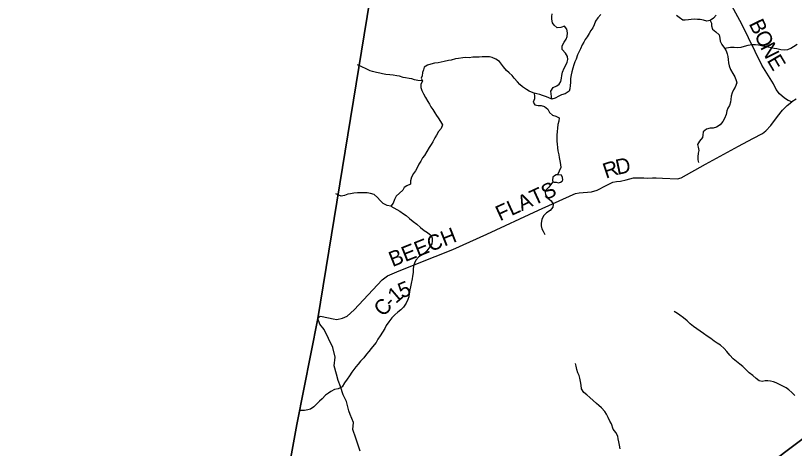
# Model space of a CAD drawing. Extents: x 1578669 to 1989827, y 208020 to 553079.
# Drawn here: x 1716333 to 1731603, y 410463 to 418953 of the extents above; entities that cross this region are included whole.
import ezdxf

# ---------------------------------------------------------------- set-up
doc = ezdxf.new("R2010")
doc.units = 0
for name, color, linetype in [('GM_X_Adjacent_County', 7, 'Continuous'), ('GM_X_County', 7, 'Continuous'), ('GM_X_County_Road', 7, 'Continuous'), ('GM_X_County_Road_Text', 7, 'Continuous'), ('GM_X_Minor_Lake', 7, 'Continuous'), ('GM_X_Minor_River', 7, 'Continuous'), ('GM_X_Township', 7, 'Continuous')]:
    doc.layers.add(name, color=color, linetype=linetype)

msp = doc.modelspace()

# ---------------------------------------------------------------- linework, layer by layer
at = {"layer": 'GM_X_Adjacent_County'}
msp.add_lwpolyline([(1723331, 419580), (1722260, 413009), (1721849, 410931), (1720223, 401979), (1719425, 397707), (1718383, 392946), (1718205, 391923), (1717252, 387345), (1717230, 387237), (1716944, 385616), (1715243, 385199)], dxfattribs=at)
at = {"layer": 'GM_X_County'}
msp.add_lwpolyline([(1719425, 397707), (1720223, 401979), (1721849, 410931), (1722260, 413009), (1723331, 419580)], dxfattribs=at)
at = {"layer": 'GM_X_County_Road'}
for points in [[(1731640, 417315), (1731553, 417263), (1731480, 417286), (1731408, 417332), (1731312, 417419), (1731244, 417504), (1731195, 417615), (1730967, 417979), (1730569, 418787), (1729898, 420029)], [(1722260, 413009), (1722307, 413058), (1722347, 413052), (1722562, 413003), (1722632, 412995), (1722745, 413021), (1722833, 413056), (1722973, 413184), (1723518, 413769), (1723626, 413850), (1723855, 413944), (1724558, 414229), (1724907, 414363), (1725575, 414665), (1726584, 415134), (1727268, 415444), (1727311, 415462), (1727382, 415473), (1727626, 415498), (1727739, 415530), (1727912, 415619), (1728041, 415685), (1728112, 415698), (1728195, 415708), (1728302, 415733), (1728447, 415773), (1728531, 415773), (1728649, 415769), (1728723, 415764), (1728821, 415767), (1728890, 415770), (1729014, 415762), (1729308, 415753), (1729381, 415773), (1729861, 416036), (1730507, 416392), (1730789, 416539), (1730976, 416637), (1731045, 416692), (1731138, 416796), (1731273, 416975), (1731371, 417097), (1731463, 417191), (1731553, 417263)], [(1723088, 410412), (1723002, 410667), (1722948, 410837), (1722958, 410974), (1722895, 411126), (1722869, 411202), (1722823, 411384), (1722757, 411517), (1722701, 411677), (1722659, 411795), (1722627, 411917), (1722579, 412084), (1722601, 412251), (1722550, 412444), (1722386, 412793), (1722299, 412898), (1722260, 413009)]]:
    msp.add_lwpolyline(points, dxfattribs=at)
at = {"layer": 'GM_X_Minor_Lake'}
for points in [[(1726959, 415832), (1726929, 415832), (1726897, 415812), (1726867, 415782), (1726861, 415726), (1726867, 415693), (1726889, 415684), (1726933, 415684), (1726979, 415672), (1727019, 415682), (1727051, 415706), (1727061, 415732), (1727059, 415780), (1727039, 415822)], [(1727039, 415822), (1726959, 415832)]]:
    msp.add_lwpolyline(points, dxfattribs=at)
at = {"layer": 'GM_X_Minor_River'}
for points in [[(1727808, 418976), (1727750, 418908), (1727704, 418841), (1727678, 418769), (1727648, 418715), (1727614, 418663), (1727576, 418600), (1727538, 418534), (1727502, 418482), (1727472, 418428), (1727442, 418376), (1727408, 418301), (1727382, 418245), (1727353, 418183), (1727323, 418099), (1727301, 418047), (1727281, 417984), (1727259, 417920), (1727239, 417846), (1727225, 417788), (1727215, 417716), (1727211, 417641), (1727209, 417583), (1727201, 417519), (1727189, 417469), (1727111, 417415), (1727039, 417396), (1726985, 417370), (1726915, 417330), (1726849, 417316), (1726776, 417348), (1726724, 417366), (1726664, 417386), (1726610, 417402), (1726550, 417420), (1726500, 417434), (1726450, 417450), (1726400, 417472), (1726348, 417504), (1726273, 417552), (1726219, 417598), (1726171, 417652), (1726111, 417726), (1726067, 417780), (1726013, 417828), (1725961, 417874), (1725897, 417944), (1725861, 417998), (1725819, 418050), (1725748, 418100), (1725674, 418130), (1725622, 418144), (1725552, 418144), (1725482, 418142), (1725424, 418138), (1725352, 418138), (1725299, 418134), (1725229, 418126), (1725161, 418128), (1725101, 418125), (1725019, 418113), (1724961, 418101), (1724875, 418081), (1724823, 418071), (1724738, 418053), (1724618, 418028), (1724544, 418016)], [(1726849, 417316), (1726830, 417472), (1726873, 417539), (1726943, 417577), (1726993, 417607), (1727025, 417657), (1727039, 417723), (1727043, 417779), (1727055, 417844), (1727089, 417918), (1727129, 417992), (1727149, 418042), (1727159, 418094), (1727151, 418149), (1727113, 418215), (1727051, 418287), (1727047, 418359), (1727091, 418433), (1727131, 418489), (1727147, 418542), (1727151, 418614), (1727141, 418688), (1727095, 418748), (1727025, 418716), (1726953, 418710), (1726891, 418762), (1726860, 418812), (1726848, 418884), (1726848, 418936), (1726852, 418988)], [(1729644, 418882), (1729578, 418878), (1729526, 418870), (1729464, 418862), (1729413, 418864), (1729343, 418914), (1729289, 418954)], [(1730071, 418961), (1730017, 418901), (1729948, 418855), (1729886, 418843), (1729822, 418863), (1729754, 418875), (1729700, 418878), (1729644, 418882)], [(1729948, 418855), (1729979, 418805), (1729979, 418751), (1729995, 418686), (1730065, 418636), (1730125, 418574), (1730141, 418508), (1730147, 418452), (1730179, 418384), (1730235, 418314), (1730265, 418264), (1730287, 418205), (1730299, 418147), (1730303, 418089), (1730313, 418027), (1730327, 417965), (1730351, 417895), (1730395, 417817), (1730435, 417752), (1730464, 417682), (1730472, 417632), (1730439, 417548), (1730411, 417498), (1730383, 417440), (1730361, 417369), (1730355, 417307), (1730349, 417251), (1730329, 417189), (1730297, 417135), (1730277, 417082), (1730263, 417012), (1730235, 416932), (1730201, 416876), (1730145, 416809), (1730077, 416761), (1730013, 416745), (1729949, 416743), (1729878, 416723), (1729812, 416675), (1729808, 416610), (1729804, 416560), (1729744, 416492), (1729706, 416426), (1729714, 416370), (1729728, 416305), (1729718, 416253), (1729710, 416179), (1729712, 416125), (1729720, 416073)], [(1730235, 418314), (1730347, 418332), (1730419, 418336), (1730492, 418324), (1730556, 418334), (1730622, 418352), (1730694, 418369), (1730770, 418383), (1730842, 418383), (1730898, 418377), (1730956, 418363), (1731009, 418351), (1731081, 418339), (1731151, 418325), (1731209, 418315), (1731259, 418305), (1731335, 418289), (1731403, 418279), (1731475, 418288), (1731530, 418314), (1731584, 418346), (1731658, 418394)], [(1724544, 418016), (1724474, 418002), (1724408, 417982), (1724346, 417940), (1724334, 417890), (1724312, 417833), (1724304, 417773), (1724286, 417723), (1724308, 417671), (1724276, 417601), (1724278, 417539), (1724296, 417486), (1724330, 417420), (1724370, 417346), (1724414, 417270), (1724446, 417216), (1724474, 417164), (1724512, 417108), (1724554, 417046), (1724586, 416994), (1724620, 416944), (1724664, 416875), (1724706, 416807), (1724674, 416735), (1724626, 416677), (1724584, 416605), (1724554, 416554), (1724516, 416476), (1724482, 416424), (1724440, 416364), (1724394, 416289), (1724350, 416211), (1724314, 416161), (1724276, 416095), (1724242, 416036), (1724214, 415982), (1724171, 415908), (1724137, 415854), (1724095, 415786), (1724079, 415711), (1724073, 415643), (1724003, 415611), (1723953, 415579), (1723925, 415529), (1723793, 415412), (1723759, 415344), (1723735, 415272), (1723691, 415215), (1723620, 415225), (1723542, 415269), (1723484, 415323), (1723430, 415386), (1723362, 415444), (1723290, 415462), (1723224, 415473), (1723160, 415477), (1723091, 415475), (1723037, 415473), (1722965, 415467), (1722897, 415459), (1722847, 415453), (1722779, 415425), (1722715, 415408), (1722611, 415455)], [(1724308, 417671), (1724221, 417679), (1724157, 417695), (1724103, 417709), (1724053, 417717), (1723981, 417731), (1723931, 417741), (1723861, 417763), (1723807, 417773), (1723739, 417782), (1723670, 417788), (1723594, 417798), (1723530, 417810), (1723472, 417824), (1723410, 417838), (1723334, 417858), (1723284, 417872), (1723209, 417910), (1723036, 417989)], [(1726500, 417434), (1726508, 417367), (1726504, 417317), (1726484, 417251), (1726514, 417199), (1726582, 417191), (1726636, 417187), (1726702, 417171), (1726768, 417117), (1726800, 417051), (1726861, 417001), (1726927, 416979), (1726991, 416947), (1726981, 416879), (1726965, 416815), (1726957, 416746), (1726949, 416676), (1726945, 416608), (1726943, 416544), (1726945, 416484), (1726951, 416434), (1726959, 416359), (1726967, 416301), (1726983, 416221), (1726993, 416169), (1727005, 416105), (1727017, 416033), (1727021, 415970), (1726959, 415832)], [(1726867, 415693), (1726785, 415589), (1726744, 415539), (1726718, 415487), (1726722, 415437), (1726769, 415372), (1726837, 415322), (1726875, 415256), (1726869, 415192), (1726811, 415128), (1726745, 415084), (1726686, 415023), (1726652, 414953), (1726636, 414883), (1726640, 414827), (1726654, 414771), (1726676, 414721), (1726712, 414658)], [(1723691, 415215), (1723811, 415151), (1723867, 415115), (1723937, 415067), (1723989, 415029), (1724055, 414971), (1724129, 414915), (1724202, 414861), (1724274, 414795), (1724344, 414737), (1724410, 414695), (1724478, 414641), (1724502, 414585), (1724504, 414531), (1724492, 414477), (1724456, 414414), (1724396, 414338), (1724316, 414266), (1724240, 414218), (1724182, 414157), (1724152, 414099), (1724138, 414039), (1724130, 413977), (1724126, 413915), (1724116, 413844), (1724108, 413790), (1724092, 413696), (1724073, 413632), (1724063, 413574), (1724053, 413507), (1724041, 413439), (1724023, 413387), (1723993, 413315), (1723939, 413236), (1723887, 413184), (1723827, 413134), (1723769, 413084), (1723713, 413022), (1723653, 412949), (1723601, 412871), (1723571, 412815), (1723528, 412746), (1723484, 412674), (1723438, 412604), (1723400, 412542), (1723364, 412492), (1723304, 412421), (1723256, 412361), (1723212, 412309), (1723158, 412243), (1723096, 412172), (1723048, 412114), (1723006, 412064), (1722965, 412010), (1722925, 411959), (1722877, 411889), (1722833, 411819), (1722785, 411747), (1722739, 411674), (1722655, 411632), (1722585, 411616), (1722517, 411582), (1722467, 411546), (1722412, 411505), (1722344, 411435), (1722294, 411393), (1722232, 411333), (1722182, 411281), (1722114, 411232), (1722064, 411218), (1721998, 411206), (1721899, 411208)], [(1731614, 411501), (1731550, 411557), (1731492, 411611), (1731440, 411651), (1731312, 411715), (1731245, 411747), (1731195, 411767), (1731133, 411783), (1731083, 411789), (1731031, 411789), (1730969, 411779), (1730915, 411791), (1730851, 411833), (1730785, 411893), (1730716, 411947), (1730660, 412005), (1730594, 412071), (1730534, 412115), (1730470, 412169), (1730402, 412219), (1730340, 412290), (1730280, 412366), (1730223, 412422), (1730153, 412488), (1730089, 412530), (1730031, 412570), (1729963, 412616), (1729891, 412666), (1729823, 412714), (1729756, 412764), (1729692, 412812), (1729622, 412856), (1729558, 412910), (1729500, 412966), (1729428, 413022), (1729358, 413076), (1729308, 413112), (1729243, 413148)], [(1728051, 410844), (1728017, 410948), (1727987, 410998), (1727953, 411067), (1727919, 411137), (1727885, 411187), (1727821, 411261), (1727771, 411307), (1727721, 411343), (1727657, 411403), (1727594, 411461), (1727536, 411517), (1727472, 411563), (1727426, 411635), (1727420, 411704), (1727410, 411774), (1727396, 411842), (1727380, 411896), (1727358, 411946), (1727340, 412014), (1727322, 412076), (1727312, 412126)], [(1728187, 410456), (1728172, 410524), (1728162, 410590), (1728150, 410654), (1728138, 410704), (1728104, 410776), (1728051, 410844)]]:
    msp.add_lwpolyline(points, dxfattribs=at)
at = {"layer": 'GM_X_Township'}
for points in [[(1719425, 397707), (1720223, 401979), (1726373, 406560), (1726556, 406715), (1727692, 407573), (1728274, 408013), (1729470, 408917), (1732015, 410839), (1734791, 413021), (1735910, 413901), (1737568, 415203), (1739976, 417096), (1745267, 421255)], [(1745267, 421255), (1739976, 417096), (1737568, 415203), (1735910, 413901), (1734791, 413021), (1732015, 410839), (1729470, 408917), (1728274, 408013), (1727692, 407573), (1726556, 406715), (1726373, 406560), (1720223, 401979), (1721849, 410931), (1722260, 413009), (1723331, 419580)]]:
    msp.add_lwpolyline(points, dxfattribs=at)

# ---------------------------------------------------------------- texts
at = {"layer": 'GM_X_County_Road_Text'}
for s, rotation, p in [('B', 295.7691, (1730703, 418795)), ('O', 295.7731, (1730810, 418573)), ('N', 296.5419, (1730926, 418332)), ('E', 300.6534, (1731056, 418075)), ('D', 12.1151, (1728132, 415827)), ('R', 18.1955, (1727906, 415752)), ('FLATS', 24.6399, (1725830, 414917)), ('BEECH', 21.684, (1723723, 414018)), ('5', 22.475, (1723907, 413401)), ('1', 40.5798, (1723787, 413294)), ('C', 47.0345, (1723542, 413030)), ('-', 46.9156, (1723710, 413210))]:
    msp.add_text(s, height=300, rotation=rotation, dxfattribs=at).set_placement(p)

doc.saveas('drawing.dxf')
